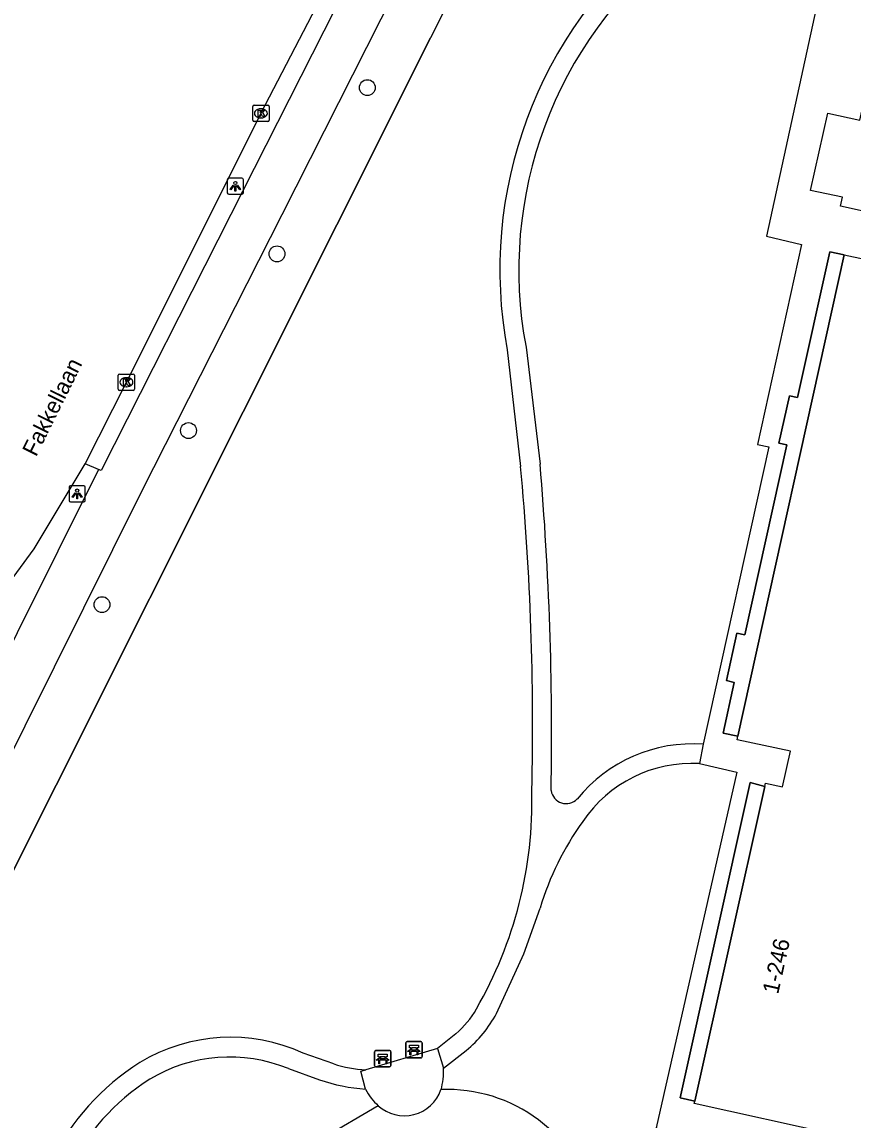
# Model space of a CAD drawing. Extents: x 159353 to 160616, y 385893 to 387321.
# Drawn here: x 159619 to 159670.3, y 386944.2 to 387011.9 of the extents above; entities that cross this region are included whole.
import ezdxf

# ---------------------------------------------------------------- set-up
doc = ezdxf.new("R2010")
doc.units = 0
for name, color, linetype in [('IMGEO_Bank', 7, 'Continuous'), ('IMGEO_Berm_open', 7, 'Continuous'), ('IMGEO_Boom', 7, 'Continuous'), ('IMGEO_Fietspad_gesloten', 7, 'Continuous'), ('IMGEO_Hek', 7, 'Continuous'), ('IMGEO_Kolk', 7, 'Continuous'), ('IMGEO_Lichtpunt', 7, 'Continuous'), ('IMGEO_Meer_plas_ven_vijver', 7, 'Continuous'), ('IMGEO_Openbare_ruimte_label', 7, 'Continuous'), ('IMGEO_Pand', 7, 'Continuous'), ('IMGEO_Pand_nummerreeks', 7, 'Continuous'), ('IMGEO_Pand_overbouw', 7, 'Continuous'), ('IMGEO_Rijbaan_lokaal_gesloten', 7, 'Continuous'), ('IMGEO_Voetpad_halfverhard', 7, 'Continuous'), ('IMGEO_Voetpad_open', 7, 'Continuous')]:
    doc.layers.add(name, color=color, linetype=linetype)

msp = doc.modelspace()

# ---------------------------------------------------------------- linework, layer by layer
at = {"layer": 'IMGEO_Bank'}
for p, q in [((159642.696, 386948.09), (159642.696, 386948.931)), ((159642.696, 386948.931), (159642.696, 386948.09)), ((159642.771, 386949.015), (159643.612, 386949.015)), ((159643.612, 386949.015), (159642.771, 386949.015)), ((159643.005, 386948.521), (159643.005, 386948.627)), ((159643.049, 386948.627), (159643.049, 386948.521)), ((159643.337, 386948.633), (159643.055, 386948.633)), ((159643.055, 386948.515), (159643.337, 386948.515)), ((159643.343, 386948.521), (159643.343, 386948.627)), ((159643.387, 386948.627), (159643.387, 386948.521)), ((159643.696, 386948.94), (159643.696, 386948.099)), ((159643.696, 386948.099), (159643.696, 386948.94)), ((159640.77, 386947.542), (159640.77, 386948.383)), ((159640.77, 386948.383), (159640.77, 386947.542)), ((159640.845, 386948.467), (159641.686, 386948.467)), ((159641.686, 386948.467), (159640.845, 386948.467)), ((159641.467, 386947.865), (159641.074, 386947.865)), ((159641.079, 386947.973), (159641.079, 386948.079)), ((159641.123, 386948.079), (159641.123, 386947.973)), ((159641.411, 386948.085), (159641.129, 386948.085)), ((159641.129, 386947.967), (159641.411, 386947.967)), ((159641.417, 386947.973), (159641.417, 386948.079)), ((159641.461, 386948.079), (159641.461, 386947.973)), ((159641.77, 386948.392), (159641.77, 386947.551)), ((159641.77, 386947.551), (159641.77, 386948.392)), ((159643.621, 386948.015), (159642.78, 386948.015)), ((159642.78, 386948.015), (159643.621, 386948.015)), ((159643.393, 386948.413), (159643, 386948.413)), ((159641.695, 386947.467), (159640.854, 386947.467)), ((159640.854, 386947.467), (159641.695, 386947.467))]:
    msp.add_line(p, q, dxfattribs=at)
for points in [[(159642.943, 386948.413), (159642.801, 386948.413), (159642.913, 386948.515), (159642.999, 386948.515)], [(159642.999, 386948.633), (159642.913, 386948.633), (159642.913, 386948.794), (159643.476, 386948.794), (159643.476, 386948.633), (159643.393, 386948.633)], [(159643.393, 386948.515), (159643.476, 386948.515), (159643.588, 386948.413), (159643.449, 386948.413)], [(159641.017, 386947.865), (159640.875, 386947.865), (159640.987, 386947.967), (159641.073, 386947.967)], [(159641.073, 386948.085), (159640.987, 386948.085), (159640.987, 386948.246), (159641.55, 386948.246), (159641.55, 386948.085), (159641.467, 386948.085)], [(159641.067, 386947.858), (159641.067, 386947.651), (159641.024, 386947.651), (159641.024, 386947.858)], [(159641.467, 386947.967), (159641.55, 386947.967), (159641.662, 386947.865), (159641.523, 386947.865)], [(159641.517, 386947.858), (159641.517, 386947.651), (159641.473, 386947.651), (159641.473, 386947.858)], [(159642.993, 386948.406), (159642.993, 386948.199), (159642.95, 386948.199), (159642.95, 386948.406)], [(159643.443, 386948.406), (159643.443, 386948.199), (159643.399, 386948.199), (159643.399, 386948.406)]]:
    msp.add_lwpolyline(points, dxfattribs=at)
for centre, radius, start, end in [((159642.774, 386948.937), 0.0779, 92.4484, 184.28452), ((159642.774, 386948.937), 0.0779, 92.4484, 184.28452), ((159642.998, 386948.626), 0.00671, 2.89567, 87.10433), ((159642.998, 386948.522), 0.00671, 272.89567, 357.10433), ((159643.055, 386948.626), 0.00671, 92.89567, 177.10433), ((159643.055, 386948.522), 0.00671, 182.89567, 267.10433), ((159643.337, 386948.626), 0.00671, 2.89567, 87.10433), ((159643.337, 386948.522), 0.00671, 272.89567, 357.10433), ((159643.394, 386948.626), 0.00671, 92.89567, 177.10433), ((159643.394, 386948.522), 0.00671, 182.89567, 267.10433), ((159643.618, 386948.937), 0.0779, 2.4484, 94.28452), ((159643.618, 386948.937), 0.0779, 2.4484, 94.28452), ((159640.848, 386948.389), 0.0779, 92.4484, 184.28452), ((159640.848, 386948.389), 0.0779, 92.4484, 184.28452), ((159641.017, 386947.858), 0.00671, 2.89567, 87.10433), ((159641.074, 386947.858), 0.00671, 92.89567, 177.10433), ((159641.072, 386948.078), 0.00671, 2.89567, 87.10433), ((159641.072, 386947.974), 0.00671, 272.89567, 357.10433), ((159641.129, 386948.078), 0.00671, 92.89567, 177.10433), ((159641.129, 386947.974), 0.00671, 182.89567, 267.10433), ((159641.411, 386948.078), 0.00671, 2.89567, 87.10433), ((159641.411, 386947.974), 0.00671, 272.89567, 357.10433), ((159641.468, 386948.078), 0.00671, 92.89567, 177.10433), ((159641.468, 386947.974), 0.00671, 182.89567, 267.10433), ((159641.466, 386947.858), 0.00671, 2.89567, 87.10433), ((159641.523, 386947.858), 0.00671, 92.89567, 177.10433), ((159641.692, 386948.389), 0.0779, 2.4484, 94.28452), ((159641.692, 386948.389), 0.0779, 2.4484, 94.28452), ((159642.774, 386948.093), 0.0779, 182.4484, 274.28452), ((159642.774, 386948.093), 0.0779, 182.4484, 274.28452), ((159642.943, 386948.406), 0.00671, 2.89567, 87.10433), ((159643, 386948.406), 0.00671, 92.89567, 177.10433), ((159643.392, 386948.406), 0.00671, 2.89567, 87.10433), ((159643.449, 386948.406), 0.00671, 92.89567, 177.10433), ((159643.618, 386948.093), 0.0779, 272.4484, 4.28452), ((159643.618, 386948.093), 0.0779, 272.4484, 4.28452), ((159640.848, 386947.545), 0.0779, 182.4484, 274.28452), ((159640.848, 386947.545), 0.0779, 182.4484, 274.28452), ((159641.692, 386947.545), 0.0779, 272.4484, 4.28452), ((159641.692, 386947.545), 0.0779, 272.4484, 4.28452)]:
    msp.add_arc(centre, radius, start, end, dxfattribs=at)
at = {"layer": 'IMGEO_Berm_open'}
msp.add_lwpolyline([(159623.751, 386984.289), (159622.923, 386984.639)], dxfattribs=at)
at = {"layer": 'IMGEO_Boom'}
for centre in [(159640.32, 387007.82), (159634.754, 386997.569), (159629.295, 386986.678), (159623.966, 386975.951)]:
    msp.add_circle(centre, 0.489, dxfattribs=at)
at = {"layer": 'IMGEO_Fietspad_gesloten'}
for points in [[(159668.004, 387049.492), (159660.435, 387042.942), (159653.481, 387035.743), (159649.362, 387030.799), (159644.874, 387024.537), (159641.239, 387018.415), (159631.915, 387000), (159623.923, 386984.217), (159623.751, 386984.289)], [(159613.802, 386957.615), (159626.451, 386982.977), (159635.066, 387000), (159643.792, 387017.242)], [(159623.751, 386984.289), (159611.214, 386959.143)]]:
    msp.add_lwpolyline(points, dxfattribs=at)
at = {"layer": 'IMGEO_Hek'}
msp.add_lwpolyline([(159644.224, 387010.886), (159609.581, 386941.77)], dxfattribs=at)
msp.add_arc((159734.394, 386967.24), 100.177, 148.08585, 154.17125, dxfattribs=at)
at = {"layer": 'IMGEO_Kolk'}
for p, q in [((159633.338, 387006.732), (159634.19, 387006.732)), ((159633.263, 387005.806), (159633.263, 387006.658)), ((159633.751, 387006.512), (159633.776, 387006.512)), ((159634.264, 387006.658), (159634.264, 387005.806)), ((159634.19, 387005.732), (159633.338, 387005.732)), ((159633.774, 387005.952), (159633.749, 387005.952)), ((159624.97, 386989.233), (159624.97, 386990.085)), ((159625.045, 386990.159), (159625.897, 386990.159)), ((159625.458, 386989.939), (159625.483, 386989.939)), ((159625.971, 386990.085), (159625.971, 386989.233)), ((159625.897, 386989.159), (159625.045, 386989.159)), ((159625.481, 386989.379), (159625.456, 386989.379))]:
    msp.add_line(p, q, dxfattribs=at)
for points in [[(159633.338, 387006.732), (159634.19, 387006.732)], [(159633.263, 387005.806), (159633.263, 387006.658)], [(159633.584, 387006.432), (159633.707, 387006.432), (159633.707, 387006.281), (159633.837, 387006.432), (159634.001, 387006.432), (159633.855, 387006.281), (159634.008, 387006.032), (159633.856, 387006.032), (159633.771, 387006.196), (159633.707, 387006.129), (159633.707, 387006.032), (159633.584, 387006.032), (159633.584, 387006.432)], [(159634.264, 387006.658), (159634.264, 387005.806)], [(159634.19, 387005.732), (159633.338, 387005.732)], [(159624.97, 386989.233), (159624.97, 386990.085)], [(159625.045, 386990.159), (159625.897, 386990.159)], [(159625.291, 386989.859), (159625.414, 386989.859), (159625.414, 386989.708), (159625.544, 386989.859), (159625.708, 386989.859), (159625.562, 386989.708), (159625.715, 386989.459), (159625.563, 386989.459), (159625.478, 386989.623), (159625.414, 386989.556), (159625.414, 386989.459), (159625.291, 386989.459), (159625.291, 386989.859)], [(159625.971, 386990.085), (159625.971, 386989.233)], [(159625.897, 386989.159), (159625.045, 386989.159)]]:
    msp.add_lwpolyline(points, dxfattribs=at)
for centre, start, end in [((159633.34, 387006.656), 91.55205, 178.44795), ((159633.34, 387006.656), 91.55205, 178.44795), ((159634.188, 387006.656), 1.55205, 88.44795), ((159634.188, 387006.656), 1.55205, 88.44795), ((159633.34, 387005.808), 181.55205, 268.44795), ((159633.34, 387005.808), 181.55205, 268.44795), ((159634.188, 387005.808), 271.55205, 358.44795), ((159634.188, 387005.808), 271.55205, 358.44795), ((159625.047, 386990.083), 91.55205, 178.44795), ((159625.047, 386990.083), 91.55205, 178.44795), ((159625.895, 386990.083), 1.55205, 88.44795), ((159625.895, 386990.083), 1.55205, 88.44795), ((159625.047, 386989.235), 181.55205, 268.44795), ((159625.047, 386989.235), 181.55205, 268.44795), ((159625.895, 386989.235), 271.55205, 358.44795), ((159625.895, 386989.235), 271.55205, 358.44795)]:
    msp.add_arc(centre, 0.0765, start, end, dxfattribs=at)
for centre, major_axis, ratio, start_param, end_param in [((159633.75, 387006.232), (-0.387, 0.002), 0.722429, 4.712389, 7.853982), ((159633.775, 387006.232), (-0.39, 0.002), 0.717154, 1.570796, 4.712389), ((159625.457, 386989.659), (-0.387, 0.002), 0.722429, 4.712389, 7.853982), ((159625.482, 386989.659), (-0.39, 0.002), 0.717154, 1.570796, 4.712389)]:
    msp.add_ellipse(centre, major_axis=major_axis, ratio=ratio, start_param=start_param, end_param=end_param, dxfattribs=at)
at = {"layer": 'IMGEO_Lichtpunt'}
for p, q in [((159631.686, 387002.144), (159631.686, 387001.337)), ((159631.686, 387002.144), (159631.686, 387001.337)), ((159632.588, 387002.239), (159631.78, 387002.239)), ((159632.588, 387002.239), (159631.78, 387002.239)), ((159632.682, 387001.337), (159632.682, 387002.144)), ((159632.682, 387001.337), (159632.682, 387002.144)), ((159631.78, 387001.243), (159632.588, 387001.243)), ((159631.78, 387001.243), (159632.588, 387001.243)), ((159621.935, 386983.183), (159621.935, 386982.376)), ((159621.935, 386983.183), (159621.935, 386982.376)), ((159622.837, 386983.278), (159622.029, 386983.278)), ((159622.837, 386983.278), (159622.029, 386983.278)), ((159622.931, 386982.376), (159622.931, 386983.183)), ((159622.931, 386982.376), (159622.931, 386983.183)), ((159622.029, 386982.282), (159622.837, 386982.282)), ((159622.029, 386982.282), (159622.837, 386982.282))]:
    msp.add_line(p, q, dxfattribs=at)
for points in [[(159632.06, 387001.808), (159632.099, 387001.78), (159631.911, 387001.518), (159631.873, 387001.545), (159632.06, 387001.808)], [(159632.162, 387001.76), (159632.209, 387001.76), (159632.209, 387001.438), (159632.162, 387001.438), (159632.162, 387001.76)], [(159632.272, 387001.78), (159632.31, 387001.807), (159632.497, 387001.545), (159632.458, 387001.517), (159632.272, 387001.78)], [(159622.309, 386982.847), (159622.348, 386982.819), (159622.16, 386982.557), (159622.122, 386982.584), (159622.309, 386982.847)], [(159622.411, 386982.799), (159622.458, 386982.799), (159622.458, 386982.477), (159622.411, 386982.477), (159622.411, 386982.799)], [(159622.521, 386982.819), (159622.559, 386982.846), (159622.746, 386982.584), (159622.707, 386982.556), (159622.521, 386982.819)]]:
    msp.add_lwpolyline(points, dxfattribs=at)
for centre in [(159632.185, 387001.942), (159622.434, 386982.981)]:
    msp.add_circle(centre, 0.0994, dxfattribs=at)
for centre, start, end in [((159631.78, 387002.144), 90, 180), ((159631.78, 387002.144), 90, 180), ((159632.588, 387002.144), 0, 90), ((159632.588, 387002.144), 0, 90), ((159631.78, 387001.337), 180, 270), ((159631.78, 387001.337), 180, 270), ((159632.588, 387001.337), 270, 0), ((159632.588, 387001.337), 270, 360), ((159622.029, 386983.183), 90, 180), ((159622.029, 386983.183), 90, 180), ((159622.837, 386983.183), 0, 90), ((159622.837, 386983.183), 0, 90), ((159622.029, 386982.376), 180, 270), ((159622.029, 386982.376), 180, 270), ((159622.837, 386982.376), 270, 0), ((159622.837, 386982.376), 270, 360)]:
    msp.add_arc(centre, 0.0946, start, end, dxfattribs=at)
at = {"layer": 'IMGEO_Meer_plas_ven_vijver'}
for points in [[(159640.994, 386945.06), (159637.563, 386943.049)], [(159655.813, 386940.094), (159650.871, 386944.191)]]:
    msp.add_lwpolyline(points, dxfattribs=at)
msp.add_arc((159645.268, 386936.735), 9.327, 53.07377, 92.4931, dxfattribs=at)
at = {"layer": 'IMGEO_Pand'}
for points in [[(159669.713, 386997.504), (159674.159, 386996.567), (159674.714, 386999.365), (159669.493, 387000.507), (159669.619, 387001.063), (159667.64, 387001.485), (159668.699, 387006.242), (159670.673, 387005.807), (159672.011, 387011.866)], [(159669.713, 386997.504), (159663.149, 386967.848)], [(159664.816, 386964.731), (159664.864, 386964.948), (159665.918, 386964.714), (159666.405, 386966.919), (159663.108, 386967.627), (159663.149, 386967.848)], [(159664.816, 386964.731), (159660.508, 386945.353)], [(159668.094, 386941.033), (159669.194, 386943.261), (159660.473, 386945.195), (159660.508, 386945.353)]]:
    msp.add_lwpolyline(points, dxfattribs=at)
at = {"layer": 'IMGEO_Pand_overbouw'}
for points in [[(159669.713, 386997.504), (159668.822, 386997.701), (159666.831, 386988.718), (159666.344, 386988.817), (159665.696, 386985.905), (159666.182, 386985.799), (159663.591, 386974.085), (159663.101, 386974.183), (159662.453, 386971.276), (159662.943, 386971.16), (159662.248, 386968.026), (159663.149, 386967.848)], [(159660.508, 386945.353), (159664.816, 386964.731), (159663.921, 386964.992), (159659.607, 386945.556)]]:
    msp.add_lwpolyline(points, close=True, dxfattribs=at)
at = {"layer": 'IMGEO_Rijbaan_lokaal_gesloten'}
for points in [[(159622.923, 386984.639), (159625.471, 386989.66), (159630.644, 387000), (159633.763, 387006.233), (159640.342, 387018.931), (159641.346, 387020.808), (159644.731, 387026.319), (159648.595, 387031.506), (159652.794, 387036.54), (159659.779, 387043.757), (159667.38, 387050.32)], [(159599.029, 386957.811), (159599.949, 386958.454), (159600.737, 386959.065), (159603.836, 386961.63), (159604.753, 386962.448), (159607.829, 386965.344), (159611.364, 386968.89), (159615.294, 386973.349), (159617.882, 386976.786), (159619.778, 386979.389), (159622.923, 386984.639)]]:
    msp.add_lwpolyline(points, dxfattribs=at)
at = {"layer": 'IMGEO_Voetpad_halfverhard'}
for points in [[(159650.104, 386991.816), (159650.968, 386984.618)], [(159648.948, 386991.656), (159649.771, 386984.475)], [(159648.286, 386950.748), (159649.962, 386954.419), (159650.968, 386957.244)], [(159645.77, 386949.502), (159644.647, 386948.582)], [(159638.252, 386947.648), (159636.364, 386948.309)], [(159645.006, 386947.377), (159646.416, 386948.461)], [(159635.456, 386947.352), (159637.368, 386946.669)]]:
    msp.add_lwpolyline(points, dxfattribs=at)
for centre, radius, start, end in [((159675.225, 386996.591), 26.736, 128.69541, 190.63604), ((159675.133, 386996.564), 25.476, 128.43473, 190.74218), ((159478.871, 386968.56), 171.639, 358.63887, 5.32028), ((159455.459, 386967.908), 196.221, 359.00086, 4.88529), ((159660.382, 386958.212), 9.16, 85.99063, 141.05506), ((159660.347, 386958.028), 8.139, 86.90266, 145.96559), ((159624.944, 386963.806), 25.527, 329.9866, 1.5202), ((159652.581, 386964.623), 0.94, 188.35933, 316.01675), ((159668.304, 386952.013), 18.108, 144.28162, 163.20797), ((159642.463, 386953.555), 5.231, 309.21365, 331.22663), ((159641.295, 386954.557), 7.962, 310.03638, 331.42028), ((159631.88, 386938.438), 10.842, 65.56933, 120.99142), ((159631.832, 386938.534), 9.533, 67.65668, 121.08228), ((159634.498, 386934.858), 15.264, 122.49751, 184.27102), ((159640.503, 386954.34), 7.06, 251.40829, 267.75222), ((159634.456, 386934.87), 14.031, 122.53488, 184.58305), ((159640.925, 386956.779), 10.717, 250.61635, 266.20722)]:
    msp.add_arc(centre, radius, start, end, dxfattribs=at)
at = {"layer": 'IMGEO_Voetpad_open'}
for points in [[(159669.643, 387020.37), (159664.919, 386998.657), (159667.092, 386998.157), (159664.376, 386985.817), (159665.072, 386985.673), (159661.022, 386967.35)], [(159609.581, 386941.77), (159644.224, 387010.886)], [(159663.149, 386967.848), (159662.248, 386968.026), (159662.943, 386971.16), (159662.453, 386971.276), (159663.101, 386974.183), (159663.591, 386974.085), (159666.182, 386985.799), (159665.696, 386985.905), (159666.344, 386988.817), (159666.831, 386988.718), (159668.822, 386997.701), (159669.713, 386997.504)], [(159661.022, 386967.35), (159660.787, 386966.156)], [(159660.787, 386966.156), (159663.097, 386965.633), (159658.125, 386943.701), (159666.244, 386941.899), (159660.467, 386915.763)], [(159660.508, 386945.353), (159659.607, 386945.556), (159663.921, 386964.992), (159664.816, 386964.731)], [(159644.647, 386948.582), (159640.226, 386947.285)], [(159644.647, 386948.582), (159645.006, 386947.377)], [(159640.216, 386946.085), (159639.923, 386947.185), (159640.226, 386947.285)]]:
    msp.add_lwpolyline(points, dxfattribs=at)
for centre, radius, start, end in [((159734.394, 386967.24), 100.177, 148.08585, 154.17125), ((159641.183, 386947.123), 3.832, 343.78435, 3.80132), ((159643.381, 386947.679), 3.544, 206.73841, 227.66036), ((159642.598, 386946.841), 2.397, 227.97908, 340.81721)]:
    msp.add_arc(centre, radius, start, end, dxfattribs=at)

# ---------------------------------------------------------------- texts
at = {"layer": 'IMGEO_Openbare_ruimte_label'}
msp.add_text('Fakkellaan', height=1, rotation=63.58863, dxfattribs=at).set_placement((159619.902, 386985.022))
at = {"layer": 'IMGEO_Pand_nummerreeks'}
msp.add_text('1-246', height=1, rotation=77.49827, dxfattribs=at).set_placement((159665.641, 386951.898))

doc.saveas('drawing.dxf')
